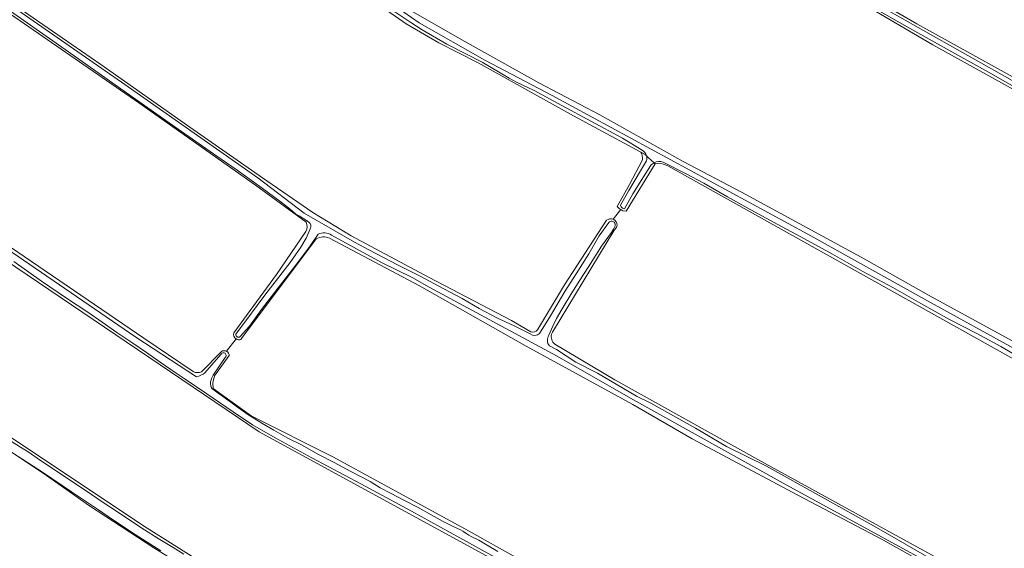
# Model space of a CAD drawing. Header units: metres. Extents: x 149984 to 156489, y 469398 to 478068.
# Tile 382 of 656: x 153077 to 153351, y 473499 to 473646. Entities that reach past the tile are written whole.
import ezdxf

# ---------------------------------------------------------------- set-up
doc = ezdxf.new("R2010")
doc.units = ezdxf.units.M
doc.header["$LTSCALE"] = 0.75
for name, color, linetype, lineweight in [('B-WE-GR-GRAS-GV', 252, 'Continuous', 13), ('B-WE-OG-TERREIN_OEVER-GV', 252, 'Continuous', 18), ('B-WE-OG-WATER_SLOOT-GV', 252, 'Continuous', 18)]:
    doc.layers.add(name, color=color, linetype=linetype, lineweight=lineweight)

msp = doc.modelspace()

# ---------------------------------------------------------------- linework, layer by layer
at = {"layer": 'B-WE-GR-GRAS-GV', "flags": 128}
for points in [[(153156.416, 473589.597), (153142.247, 473599.889), (153109.808, 473622.784), (153052.321, 473662.544), (153027.991, 473679.84), (152977.035, 473715.581), (152938.638, 473741.633), (152919.835, 473755.198), (152895.864, 473771.848), (152879.567, 473783.168), (152819.237, 473825.073)], [(153062.906, 473585.501), (152754.521, 473793.784), (152751.081, 473795.24), (152748.568, 473794.313), (152732.652, 473765.879), (152731.789, 473764.337), (152735.967, 473761.413), (152732.825, 473756.214), (153033.921, 473556.321), (153112.105, 473504.33), (153149.411, 473480.782), (153361.633, 473367.856)], [(153122.104, 473776.117), (153122.505, 473774.597), (153123.558, 473773.017), (153136.307, 473763.995), (153198.133, 473718.772), (153216.514, 473706.638), (153221.573, 473703.504), (153234.463, 473696.143), (153258.728, 473682.544), (153273.668, 473674.752), (153305.761, 473656.921), (153326.48, 473644.84), (153357.621, 473627.598), (153376.086, 473617.183), (153410.299, 473598.042), (153437.79, 473582.947), (153451.694, 473575.162)], [(153446.17, 473547.449), (153452.54, 473564.153), (153454.899, 473569.975), (153455.353, 473571.096), (153455.736, 473571.855), (153452.932, 473573.316), (153452.597, 473572.215), (153452.185, 473570.857), (153451.447, 473570.684), (153445.335, 473574.256), (153417.95, 473590.369), (153408.981, 473595.052), (153382.866, 473610.167), (153330.876, 473638.947), (153310.987, 473650.679), (153231.974, 473694.192), (153217.845, 473702.129), (153194.747, 473718.639), (153177.285, 473731.498), (153129.726, 473765.917)], [(152846.831, 473736.035), (152906.672, 473695.663), (152933.868, 473677.341), (152973.151, 473650.508), (153011.168, 473625.205), (153037.529, 473607.025), (153068.146, 473586.61), (153111.154, 473557.241), (153124.963, 473547.921)], [(153081.219, 473723.46), (153087.81, 473718.084), (153106.814, 473704.5), (153134.346, 473685.061), (153156.856, 473669.196), (153179.284, 473652.777), (153184.99, 473648.847), (153199.741, 473640.338), (153221.191, 473628.406), (153238.156, 473619.479), (153261.415, 473606.488), (153277.632, 473597.944), (153310.995, 473579.791), (153330.55, 473568.743), (153355.223, 473555.286), (153379.378, 473541.745), (153402.612, 473529.145), (153416.811, 473521.668)], [(153249.557, 473609.045), (153230.848, 473619.227), (153204.292, 473633.956), (153193.358, 473639.535), (153184.265, 473644.859), (153170.484, 473654.486), (153134.332, 473680.707), (153108.781, 473698.56), (153089.151, 473713.037), (153087.246, 473713.734), (153085.963, 473712.597), (153081.035, 473706.197), (153080.382, 473706.735), (153079.691, 473707.304), (153077, 473703.75)], [(153053.501, 473665.876), (153057.08, 473663.1), (153069.539, 473654.068), (153099.26, 473633.459), (153124.037, 473615.996), (153144.238, 473601.93), (153158.234, 473592.303), (153168.969, 473585.799), (153190.664, 473574.196), (153213.546, 473562.203), (153219.009, 473558.984)], [(153241.854, 473590.377), (153244.036, 473593.061), (153243.654, 473593.294), (153243.009, 473593.92), (153246.408, 473600.025), (153250.071, 473606.951)], [(153421.928, 473517), (153417.462, 473519.412), (153416.889, 473518.461), (153416.122, 473517.186), (153408.631, 473520.921), (153403.086, 473524.291), (153374.412, 473539.953), (153352.617, 473551.887), (153257.077, 473605.293), (153255.119, 473606.011), (153253.587, 473605.836), (153245.474, 473592.617), (153244.544, 473592.752), (153244.036, 473593.061), (153241.854, 473590.377)], [(153220.817, 473559.548), (153228.354, 473572.083), (153240.046, 473590.113)], [(153243.018, 473588.613), (153242.778, 473588.222), (153242.102, 473587.12), (153224.996, 473558.931), (153224.704, 473558.39)], [(153136.247, 473558.692), (153148.143, 473574.959), (153156.342, 473586.945)], [(153364.441, 473367.801), (153380.128, 473400.878), (153379.996, 473401.937), (153143.326, 473531.185), (153066.275, 473583.226), (153045.241, 473555.424)], [(153159.188, 473584.951), (153138.418, 473557.17), (153138.229, 473556.908)], [(153187.988, 473571.784), (153162.875, 473585.114)], [(153388.239, 473461.534), (153370.554, 473471.39), (153353.84, 473480.352), (153316.961, 473501.049), (153293.328, 473513.499), (153263.931, 473529.219), (153247.361, 473538.78), (153217.708, 473555.065), (153187.988, 473571.784)], [(153359.903, 473363.377), (153353.223, 473367.874), (153154.09, 473473.939), (153138.612, 473482.749), (153119.836, 473495.223), (153114.012, 473498.795), (153096.068, 473510.518), (153083.136, 473519.605), (153017.689, 473563.086), (153016.499, 473562.954), (153014.829, 473564.146)], [(153134.256, 473553.589), (153136.878, 473557.037)], [(153136.878, 473557.037), (153134.256, 473553.589)], [(153225.669, 473555.555), (153242.367, 473545.627), (153282.178, 473523.417), (153319.698, 473502.818), (153367.074, 473476.878), (153390.126, 473464.23)], [(153127.238, 473547.889), (153132.785, 473553.517)], [(153134.96, 473552.377), (153130.878, 473546.719), (153130.36, 473544.837), (153130.457, 473543.24), (153141.113, 473535.652), (153164.043, 473524.05), (153201.573, 473503.587), (153214.92, 473496.099), (153232.971, 473486.985), (153256.648, 473473.693), (153288.271, 473456.894), (153319.261, 473440.226), (153347.439, 473424.601), (153370.945, 473411.545), (153379.794, 473407.271)]]:
    msp.add_lwpolyline(points, dxfattribs=at)
at = {"layer": 'B-WE-GR-GRAS-GV'}
for points in [[(153250.071, 473606.951, 0.1919023), (153249.557, 473609.045)], [(153156.342, 473586.945, 0.1953834), (153156.416, 473589.597)], [(153240.046, 473590.113, -0.2659567), (153241.854, 473590.377)], [(153241.854, 473590.377, -0.3162733), (153243.018, 473588.613)], [(153162.875, 473585.114, 0.2314172), (153159.188, 473584.951)], [(153136.878, 473557.037, -0.3306033), (153136.247, 473558.692)], [(153219.009, 473558.984, 0.3110158), (153220.817, 473559.548)], [(153224.704, 473558.39, 0.2811121), (153225.669, 473555.555)], [(153138.229, 473556.908, -0.2418878), (153136.878, 473557.037)], [(153132.785, 473553.517, -0.2884514), (153134.256, 473553.589)], [(153134.256, 473553.589, -0.2723908), (153134.96, 473552.377)], [(153124.963, 473547.921, 0.2215633), (153127.238, 473547.889)]]:
    msp.add_lwpolyline(points, format="xyb", dxfattribs=at)
at = {"layer": 'B-WE-OG-TERREIN_OEVER-GV', "flags": 128}
for points in [[(152819.237, 473825.073), (152879.567, 473783.168), (152895.864, 473771.848), (152919.835, 473755.198), (152938.638, 473741.633), (152977.035, 473715.581), (153027.991, 473679.84), (153052.321, 473662.544), (153109.808, 473622.784), (153142.247, 473599.889), (153156.416, 473589.597)], [(153124.963, 473547.921), (153111.154, 473557.241), (153068.146, 473586.61), (153037.529, 473607.025), (153011.168, 473625.205), (152973.151, 473650.508), (152933.868, 473677.341), (152906.672, 473695.663), (152846.831, 473736.035), (152824.402, 473751.069), (152804.847, 473764.13), (152783.811, 473778.042), (152756.756, 473796.386), (152751.531, 473799.909), (152751.895, 473798.331), (152786.775, 473774.432), (152811.535, 473757.997), (152860.266, 473725.485), (152924.931, 473682.065), (152936.27, 473674.601), (152986.939, 473640.51), (153016.776, 473620.647), (153108.947, 473557.545), (153125.812, 473546.493)], [(153118.094, 473774.794), (153117.277, 473773.646), (153118.389, 473773.646), (153129.726, 473765.917), (153177.285, 473731.498), (153194.747, 473718.639), (153217.845, 473702.129), (153231.974, 473694.192), (153310.987, 473650.679), (153330.876, 473638.947), (153382.866, 473610.167), (153408.981, 473595.052), (153417.95, 473590.369), (153445.335, 473574.256), (153451.447, 473570.684), (153452.185, 473570.857), (153452.597, 473572.215), (153452.932, 473573.316)], [(153121.088, 473774.93), (153122.114, 473773.914), (153125.619, 473771.428), (153136.488, 473762.897), (153149.454, 473753.578), (153163.101, 473743.607), (153173.344, 473736.22), (153183.839, 473728.813), (153192.287, 473722.511), (153201.021, 473715.874), (153208.143, 473710.888), (153213.802, 473706.94), (153219.195, 473703.526), (153227.743, 473698.298), (153246.099, 473688.459), (153259.789, 473681.188), (153299.18, 473659.47), (153368.289, 473620.418), (153411.077, 473596.381), (153452.109, 473573.745), (153452.173, 473573.712)], [(153451.694, 473575.162), (153437.79, 473582.947), (153410.299, 473598.042), (153376.086, 473617.183), (153357.621, 473627.598), (153326.48, 473644.84), (153305.761, 473656.921), (153273.668, 473674.752), (153258.728, 473682.544), (153234.463, 473696.143), (153221.573, 473703.504), (153216.514, 473706.638), (153198.133, 473718.772), (153136.307, 473763.995), (153123.558, 473773.017), (153122.505, 473774.597), (153122.104, 473776.117)], [(153361.633, 473367.856), (153149.411, 473480.782), (153112.105, 473504.33), (153033.921, 473556.321), (152732.825, 473756.214), (152731.211, 473753.244), (152749.075, 473741.338), (152946.011, 473610.083), (153013.335, 473565.212), (153014.829, 473564.146), (153016.499, 473562.954), (153017.689, 473563.086), (153083.136, 473519.605), (153096.068, 473510.518), (153114.012, 473498.795), (153119.836, 473495.223)], [(153079.1, 473723.572), (153082.431, 473720.306), (153166.513, 473660.091), (153187.842, 473645.138), (153206.177, 473634.74), (153224.924, 473624.902), (153296.066, 473586.18), (153329.475, 473567.607), (153394.535, 473531.79), (153416.611, 473519.871)], [(153416.811, 473521.668), (153402.612, 473529.145), (153379.378, 473541.745), (153355.223, 473555.286), (153330.55, 473568.743), (153310.995, 473579.791), (153277.632, 473597.944), (153261.415, 473606.488), (153238.156, 473619.479), (153221.191, 473628.406), (153199.741, 473640.338), (153184.99, 473648.847), (153179.284, 473652.777), (153156.856, 473669.196), (153134.346, 473685.061), (153106.814, 473704.5), (153087.81, 473718.084), (153081.219, 473723.46)], [(153086.765, 473713.981), (153087.246, 473713.734), (153089.151, 473713.037), (153108.781, 473698.56), (153134.332, 473680.707), (153170.484, 473654.486), (153184.265, 473644.859), (153193.358, 473639.535), (153204.292, 473633.956), (153230.848, 473619.227), (153249.557, 473609.045), (153250.764, 473608.388), (153251.168, 473608.026)], [(153249.977, 473609.641), (153244.453, 473612.93), (153235.869, 473617.617), (153227.593, 473622.082), (153219.903, 473626.238), (153215.005, 473628.603), (153212.955, 473629.673), (153209.991, 473631.488), (153205.439, 473634.123), (153200.868, 473636.43), (153195.56, 473639.19), (153188.67, 473643.115), (153185.533, 473645.167), (153180.837, 473648.34), (153173.922, 473653.166), (153167.908, 473657.509), (153161.716, 473661.776), (153157.219, 473665.258), (153148.518, 473671.272), (153137.84, 473679.155), (153125.423, 473687.888), (153115.743, 473694.733), (153106.063, 473701.645)], [(153052.317, 473666.363), (153053.038, 473665.081), (153054.72, 473663.52), (153104.987, 473628.6), (153142.907, 473601.896), (153155.867, 473592.114), (153169.815, 473583.968), (153173.836, 473581.827), (153181.865, 473577.724), (153188.164, 473574.558), (153194.706, 473570.955), (153199.877, 473568.275), (153204.563, 473565.556), (153209.468, 473562.918), (153214.466, 473560.592), (153218.752, 473558.48)], [(153219.009, 473558.984), (153213.546, 473562.203), (153190.664, 473574.196), (153168.969, 473585.799), (153158.234, 473592.303), (153144.238, 473601.93), (153124.037, 473615.996), (153099.26, 473633.459), (153069.539, 473654.068), (153057.08, 473663.1), (153053.501, 473665.876)], [(153359.784, 473623.768), (153346.458, 473631.407), (153336.173, 473636.988), (153324.426, 473643.599), (153310.712, 473651.383)], [(153157.171, 473589.587), (153156.494, 473589.993), (153155.709, 473590.485), (153154.64, 473591.199), (153154.103, 473591.479), (153153.427, 473591.935), (153152.574, 473592.657), (153151.05, 473593.934), (153149.058, 473595.424), (153144.111, 473599.086), (153137.173, 473604.092), (153131.561, 473607.922), (153120.78, 473615.472), (153106.408, 473625.627), (153090.255, 473636.996), (153070.489, 473650.772)], [(153251.168, 473608.026), (153250.764, 473608.388), (153249.557, 473609.045)], [(153250.071, 473606.951), (153246.408, 473600.025), (153243.009, 473593.92), (153243.654, 473593.294), (153244.036, 473593.061), (153244.544, 473592.752), (153245.474, 473592.617), (153253.587, 473605.836), (153253.269, 473606.125)], [(153252.31, 473605.299), (153250.321, 473602.224), (153247.393, 473597.509), (153245.062, 473593.318), (153244.46, 473593.433), (153244.092, 473593.885), (153243.936, 473594.338), (153246.238, 473598.409), (153249.494, 473603.875), (153251.179, 473606.647)], [(153253.269, 473606.125), (153253.587, 473605.836), (153255.119, 473606.011), (153257.077, 473605.293), (153352.617, 473551.887), (153374.412, 473539.953), (153403.086, 473524.291), (153408.631, 473520.921), (153416.122, 473517.186), (153416.889, 473518.461), (153417.462, 473519.412)], [(153415.909, 473518.311), (153413.587, 473519.535), (153406.928, 473523.292), (153398.786, 473527.91), (153390.443, 473532.525), (153384.057, 473535.925), (153377.412, 473539.581), (153370.031, 473543.684), (153364.598, 473546.579), (153357.031, 473550.746), (153349.852, 473554.883), (153343.134, 473558.568), (153335.584, 473562.45), (153327.549, 473566.953), (153319.807, 473571.326), (153311.41, 473575.859), (153302.98, 473580.641), (153295.175, 473584.933), (153287.769, 473588.94), (153280.191, 473593.015), (153273.728, 473596.613), (153267.175, 473600.422), (153262.209, 473603.057), (153255.862, 473606.265)], [(153240.046, 473590.113), (153228.354, 473572.083), (153220.817, 473559.548)], [(153221.405, 473558.593), (153224.41, 473563.46), (153228.451, 473570.225), (153231.565, 473575.177), (153235.088, 473580.726), (153237.992, 473585.723), (153240.697, 473589.496)], [(153242.36, 473588.349), (153241.959, 473587.634), (153241.399, 473586.657), (153238.669, 473582.847), (153234.986, 473577.155), (153232.613, 473573.416), (153230.413, 473569.905), (153227.721, 473565.438), (153226.111, 473562.692), (153225.078, 473560.621), (153224.007, 473558.061)], [(153224.704, 473558.39), (153224.996, 473558.931), (153242.102, 473587.12), (153242.778, 473588.222), (153243.018, 473588.613)], [(153156.342, 473586.945), (153148.143, 473574.959), (153136.247, 473558.692)], [(153136.962, 473558.642), (153139.901, 473562.422), (153142.736, 473566.369), (153145.206, 473569.63), (153149.074, 473574.592), (153151.964, 473578.34), (153154.952, 473582.63), (153156.357, 473585.075), (153157.495, 473587.746)], [(153159.714, 473586.197), (153159.168, 473585.367), (153156.82, 473582.088), (153153.172, 473577.158), (153148.635, 473571.235), (153143.968, 473565.276), (153140.649, 473560.581), (153138.031, 473557.712)], [(153224.163, 473555.131), (153226.134, 473554.091), (153231.545, 473550.528), (153237.498, 473547.511), (153248.372, 473541.082), (153252.421, 473539.098), (153264.803, 473532.192), (153273.455, 473527.033), (153284.567, 473521.556), (153315.206, 473504.49), (153338.94, 473490.838), (153347.76, 473486.474), (153389.762, 473463.228), (153389.531, 473462.712), (153389.284, 473462.161), (153375.089, 473470.254), (153345.058, 473486.394), (153289.231, 473516.821), (153246.765, 473540.501), (153226.26, 473552.275), (153190.674, 473571.457), (153185.933, 473574.146), (153177.334, 473578.356), (153163.477, 473585.97)], [(153066.275, 473583.226), (153143.326, 473531.185), (153379.996, 473401.937)], [(153138.229, 473556.908), (153138.418, 473557.17), (153159.188, 473584.951)], [(153162.875, 473585.114), (153187.988, 473571.784), (153217.708, 473555.065), (153247.361, 473538.78), (153263.931, 473529.219), (153293.328, 473513.499), (153316.961, 473501.049), (153353.84, 473480.352), (153370.554, 473471.39), (153388.239, 473461.534)], [(153213.499, 473493.757), (153199.167, 473501.625), (153185.737, 473509.07), (153171.657, 473516.669), (153158.015, 473523.92), (153147.752, 473529.455), (153141.491, 473533.136), (153136.084, 473536.761), (153128.776, 473541.726), (153122.686, 473545.83), (153120.218, 473547.534), (153115.757, 473550.576), (153111.968, 473553.227), (153108.137, 473555.859), (153103.676, 473558.813), (153099.632, 473561.725), (153095.562, 473564.454), (153089.643, 473568.374), (153082.691, 473573.115), (153074.996, 473578.632)], [(153390.126, 473464.23), (153367.074, 473476.878), (153319.698, 473502.818), (153282.178, 473523.417), (153242.367, 473545.627), (153225.669, 473555.555)], [(153132.785, 473553.517), (153127.238, 473547.889)], [(153128.221, 473547.621), (153132.665, 473552.711)], [(153133.859, 473551.866), (153130.473, 473546.971), (153130.083, 473546.196)], [(153379.794, 473407.271), (153370.945, 473411.545), (153347.439, 473424.601), (153319.261, 473440.226), (153288.271, 473456.894), (153256.648, 473473.693), (153232.971, 473486.985), (153214.92, 473496.099), (153201.573, 473503.587), (153164.043, 473524.05), (153141.113, 473535.652), (153130.457, 473543.24), (153130.36, 473544.837), (153130.878, 473546.719), (153134.96, 473552.377)], [(153136.905, 473538.276), (153140.143, 473535.969), (153144.007, 473533.542), (153147.351, 473531.649), (153151.258, 473529.405), (153155.247, 473527.396), (153159.618, 473524.972), (153164.189, 473522.568), (153168.828, 473520.116), (153174.212, 473517.27), (153176.993, 473515.517), (153179.909, 473514.029), (153183.634, 473512.116), (153187.632, 473510.026), (153191.251, 473507.993), (153194.552, 473506.202), (153197.116, 473504.867), (153199.383, 473503.808), (153200.057, 473503.471), (153200.34, 473503.283), (153200.668, 473503.018), (153201.106, 473502.724), (153201.726, 473502.348), (153202.357, 473502.011), (153204.483, 473500.928), (153206.764, 473499.541), (153209.764, 473497.805)], [(153074.022, 473528.68), (153076.856, 473526.877), (153079.268, 473525.422), (153082.125, 473523.362), (153086.805, 473520.29), (153090.24, 473517.93), (153095.13, 473514.75), (153099.846, 473511.498), (153103.877, 473508.884), (153107.841, 473506.195), (153111.396, 473503.835), (153115.173, 473501.446), (153119.353, 473498.896), (153122.337, 473497.07)], [(153115.942, 473498.009), (153108.801, 473502.544), (153102.477, 473506.72), (153098.595, 473509.453), (153091.066, 473514.45), (153083.007, 473519.917), (153072.052, 473527.009)]]:
    msp.add_lwpolyline(points, dxfattribs=at)
at = {"layer": 'B-WE-OG-TERREIN_OEVER-GV'}
for points in [[(153249.557, 473609.045, -0.1919023), (153250.071, 473606.951)], [(153251.168, 473608.026, 0.1888765), (153249.977, 473609.641)], [(153251.179, 473606.647, 0.1269253), (153251.168, 473608.026)], [(153253.269, 473606.125, 0.1060873), (153252.31, 473605.299)], [(153255.862, 473606.265, 0.2267076), (153253.269, 473606.125)], [(153156.416, 473589.597, -0.1953834), (153156.342, 473586.945)], [(153157.495, 473587.746, 0.421736), (153157.171, 473589.587)], [(153241.854, 473590.377, 0.2659567), (153240.046, 473590.113)], [(153240.697, 473589.496, -0.2364362), (153241.536, 473589.845)], [(153241.536, 473589.845, -0.5451493), (153242.36, 473588.349)], [(153243.018, 473588.613, 0.3162733), (153241.854, 473590.377)], [(153163.477, 473585.97, 0.2702575), (153159.714, 473586.197)], [(153159.188, 473584.951, -0.2314172), (153162.875, 473585.114)], [(153136.247, 473558.692, 0.3306033), (153136.878, 473557.037)], [(153138.031, 473557.712, -0.9350036), (153136.962, 473558.642)], [(153218.752, 473558.48, 0.3825188), (153221.405, 473558.593)], [(153220.817, 473559.548, -0.3110158), (153219.009, 473558.984)], [(153225.669, 473555.555, -0.2811121), (153224.704, 473558.39)], [(153136.878, 473557.037, 0.2418878), (153138.229, 473556.908)], [(153224.007, 473558.061, 0.3535267), (153224.163, 473555.131)], [(153132.665, 473552.711, -1.267531), (153133.859, 473551.866)], [(153134.256, 473553.589, 0.2884514), (153132.785, 473553.517)], [(153134.96, 473552.377, 0.2723908), (153134.256, 473553.589)], [(153127.238, 473547.889, -0.2215633), (153124.963, 473547.921)], [(153125.812, 473546.493, 0.1212991), (153128.221, 473547.621)], [(153130.083, 473546.196, 0.1558438), (153129.861, 473543.948)], [(153129.861, 473543.948, 0.0386783), (153129.935, 473543.696)], [(153129.935, 473543.696, 0.1862564), (153130.76, 473542.774)], [(153130.76, 473542.774, -0.0062343), (153136.905, 473538.276)]]:
    msp.add_lwpolyline(points, format="xyb", dxfattribs=at)
at = {"layer": 'B-WE-OG-WATER_SLOOT-GV', "flags": 128}
for points in [[(153125.812, 473546.493), (153108.947, 473557.545), (153016.776, 473620.647), (152986.939, 473640.51), (152936.27, 473674.601), (152924.931, 473682.065), (152860.266, 473725.485), (152811.535, 473757.997), (152786.775, 473774.432), (152751.895, 473798.331), (152751.531, 473799.909), (152749.852, 473796.738)], [(153452.173, 473573.712), (153452.109, 473573.745), (153411.077, 473596.381), (153368.289, 473620.418), (153299.18, 473659.47), (153259.789, 473681.188), (153246.099, 473688.459), (153227.743, 473698.298), (153219.195, 473703.526), (153213.802, 473706.94), (153208.143, 473710.888), (153201.021, 473715.874), (153192.287, 473722.511), (153183.839, 473728.813), (153173.344, 473736.22), (153163.101, 473743.607), (153149.454, 473753.578), (153136.488, 473762.897), (153125.619, 473771.428), (153122.114, 473773.914), (153121.088, 473774.93)], [(153416.611, 473519.871), (153394.535, 473531.79), (153329.475, 473567.607), (153296.066, 473586.18), (153224.924, 473624.902), (153206.177, 473634.74), (153187.842, 473645.138), (153166.513, 473660.091), (153082.431, 473720.306), (153079.1, 473723.572)], [(153218.752, 473558.48), (153214.466, 473560.592), (153209.468, 473562.918), (153204.563, 473565.556), (153199.877, 473568.275), (153194.706, 473570.955), (153188.164, 473574.558), (153181.865, 473577.724), (153173.836, 473581.827), (153169.815, 473583.968), (153155.867, 473592.114), (153142.907, 473601.896), (153104.987, 473628.6), (153054.72, 473663.52), (153053.038, 473665.081), (153052.317, 473666.363)], [(153310.712, 473651.383), (153324.426, 473643.599), (153336.173, 473636.988), (153346.458, 473631.407), (153359.784, 473623.768)], [(153070.489, 473650.772), (153090.255, 473636.996), (153106.408, 473625.627), (153120.78, 473615.472), (153131.561, 473607.922), (153137.173, 473604.092), (153144.111, 473599.086), (153149.058, 473595.424), (153151.05, 473593.934), (153152.574, 473592.657), (153153.427, 473591.935), (153154.103, 473591.479), (153154.64, 473591.199), (153155.709, 473590.485), (153156.494, 473589.993), (153157.171, 473589.587)], [(153180.837, 473648.34), (153185.533, 473645.167), (153188.67, 473643.115), (153195.56, 473639.19), (153200.868, 473636.43), (153205.439, 473634.123), (153209.991, 473631.488), (153212.955, 473629.673), (153215.005, 473628.603), (153219.903, 473626.238), (153227.593, 473622.082), (153235.869, 473617.617), (153244.453, 473612.93), (153249.977, 473609.641)], [(153251.168, 473608.026), (153251.629, 473607.613), (153253.269, 473606.125)], [(153253.269, 473606.125), (153251.629, 473607.613), (153251.168, 473608.026)], [(153251.179, 473606.647), (153249.494, 473603.875), (153246.238, 473598.409), (153243.936, 473594.338), (153244.092, 473593.885), (153244.46, 473593.433), (153245.062, 473593.318), (153247.393, 473597.509), (153250.321, 473602.224), (153252.31, 473605.299)], [(153255.862, 473606.265), (153262.209, 473603.057), (153267.175, 473600.422), (153273.728, 473596.613), (153280.191, 473593.015), (153287.769, 473588.94), (153295.175, 473584.933), (153302.98, 473580.641), (153311.41, 473575.859), (153319.807, 473571.326), (153327.549, 473566.953), (153335.584, 473562.45), (153343.134, 473558.568), (153349.852, 473554.883), (153357.031, 473550.746), (153364.598, 473546.579), (153370.031, 473543.684), (153377.412, 473539.581), (153384.057, 473535.925), (153390.443, 473532.525), (153398.786, 473527.91), (153406.928, 473523.292), (153413.587, 473519.535), (153415.909, 473518.311)], [(153240.697, 473589.496), (153237.992, 473585.723), (153235.088, 473580.726), (153231.565, 473575.177), (153228.451, 473570.225), (153224.41, 473563.46), (153221.405, 473558.593)], [(153224.007, 473558.061), (153225.078, 473560.621), (153226.111, 473562.692), (153227.721, 473565.438), (153230.413, 473569.905), (153232.613, 473573.416), (153234.986, 473577.155), (153238.669, 473582.847), (153241.399, 473586.657), (153241.959, 473587.634), (153242.36, 473588.349)], [(153157.495, 473587.746), (153156.357, 473585.075), (153154.952, 473582.63), (153151.964, 473578.34), (153149.074, 473574.592), (153145.206, 473569.63), (153142.736, 473566.369), (153139.901, 473562.422), (153136.962, 473558.642)], [(153138.031, 473557.712), (153140.649, 473560.581), (153143.968, 473565.276), (153148.635, 473571.235), (153153.172, 473577.158), (153156.82, 473582.088), (153159.168, 473585.367), (153159.714, 473586.197)], [(153163.477, 473585.97), (153177.334, 473578.356), (153185.933, 473574.146), (153190.674, 473571.457), (153226.26, 473552.275), (153246.765, 473540.501), (153289.231, 473516.821), (153345.058, 473486.394), (153375.089, 473470.254), (153389.284, 473462.161), (153389.531, 473462.712), (153389.762, 473463.228), (153347.76, 473486.474), (153338.94, 473490.838), (153315.206, 473504.49), (153284.567, 473521.556), (153273.455, 473527.033), (153264.803, 473532.192), (153252.421, 473539.098), (153248.372, 473541.082), (153237.498, 473547.511), (153231.545, 473550.528), (153226.134, 473554.091), (153224.163, 473555.131)], [(153074.996, 473578.632), (153082.691, 473573.115), (153089.643, 473568.374), (153095.562, 473564.454), (153099.632, 473561.725), (153103.676, 473558.813), (153108.137, 473555.859), (153111.968, 473553.227), (153115.757, 473550.576), (153120.218, 473547.534), (153122.686, 473545.83), (153128.776, 473541.726), (153136.084, 473536.761), (153141.491, 473533.136), (153147.752, 473529.455), (153158.015, 473523.92), (153171.657, 473516.669), (153185.737, 473509.07), (153199.167, 473501.625), (153213.499, 473493.757)], [(153132.665, 473552.711), (153128.221, 473547.621)], [(153130.083, 473546.196), (153130.473, 473546.971), (153133.859, 473551.866)], [(153209.764, 473497.805), (153206.764, 473499.541), (153204.483, 473500.928), (153202.357, 473502.011), (153201.726, 473502.348), (153201.106, 473502.724), (153200.668, 473503.018), (153200.34, 473503.283), (153200.057, 473503.471), (153199.383, 473503.808), (153197.116, 473504.867), (153194.552, 473506.202), (153191.251, 473507.993), (153187.632, 473510.026), (153183.634, 473512.116), (153179.909, 473514.029), (153176.993, 473515.517), (153174.212, 473517.27), (153168.828, 473520.116), (153164.189, 473522.568), (153159.618, 473524.972), (153155.247, 473527.396), (153151.258, 473529.405), (153147.351, 473531.649), (153144.007, 473533.542), (153140.143, 473535.969), (153136.905, 473538.276)], [(153122.337, 473497.07), (153119.353, 473498.896), (153115.173, 473501.446), (153111.396, 473503.835), (153107.841, 473506.195), (153103.877, 473508.884), (153099.846, 473511.498), (153095.13, 473514.75), (153090.24, 473517.93), (153086.805, 473520.29), (153082.125, 473523.362), (153079.268, 473525.422), (153076.856, 473526.877), (153074.022, 473528.68)], [(153072.052, 473527.009), (153083.007, 473519.917), (153091.066, 473514.45), (153098.595, 473509.453), (153102.477, 473506.72), (153108.801, 473502.544), (153115.942, 473498.009)]]:
    msp.add_lwpolyline(points, dxfattribs=at)
at = {"layer": 'B-WE-OG-WATER_SLOOT-GV'}
for points in [[(153249.977, 473609.641, -0.1888765), (153251.168, 473608.026)], [(153251.168, 473608.026, -0.1269253), (153251.179, 473606.647)], [(153252.31, 473605.299, -0.1060873), (153253.269, 473606.125)], [(153253.269, 473606.125, -0.2267076), (153255.862, 473606.265)], [(153157.171, 473589.587, -0.421736), (153157.495, 473587.746)], [(153241.536, 473589.845, 0.2364362), (153240.697, 473589.496)], [(153242.36, 473588.349, 0.5451493), (153241.536, 473589.845)], [(153159.714, 473586.197, -0.2702575), (153163.477, 473585.97)], [(153136.962, 473558.642, 0.9350036), (153138.031, 473557.712)], [(153221.405, 473558.593, -0.3825188), (153218.752, 473558.48)], [(153224.163, 473555.131, -0.3535267), (153224.007, 473558.061)], [(153133.859, 473551.866, 1.267531), (153132.665, 473552.711)], [(153128.221, 473547.621, -0.1212991), (153125.812, 473546.493)], [(153129.861, 473543.948, -0.1558438), (153130.083, 473546.196)], [(153129.935, 473543.696, -0.0386783), (153129.861, 473543.948)], [(153130.76, 473542.774, -0.1862564), (153129.935, 473543.696)], [(153136.905, 473538.276, 0.0062343), (153130.76, 473542.774)]]:
    msp.add_lwpolyline(points, format="xyb", dxfattribs=at)

doc.saveas('drawing.dxf')
